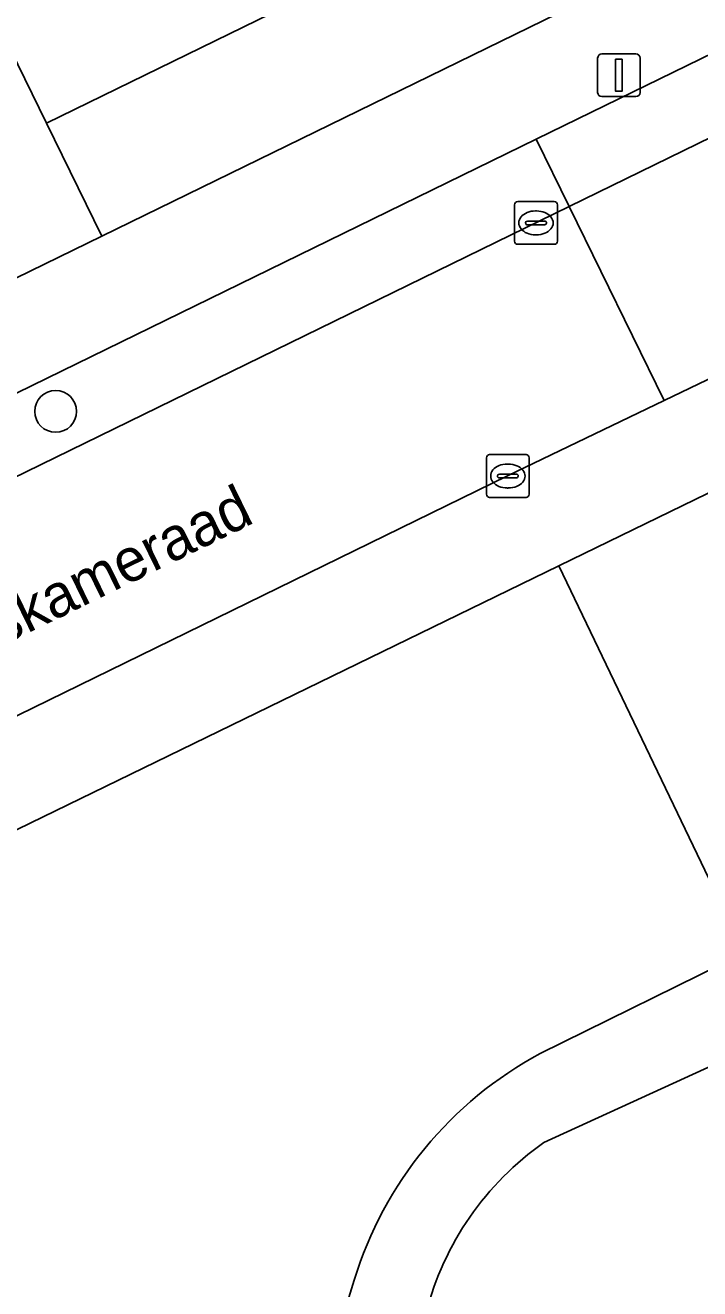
# Model space of a CAD drawing. Extents: x 160455 to 162082, y 388339 to 389736.
# Drawn here: x 161571.44 to 161587.2, y 388539.14 to 388568.67 of the extents above; entities that cross this region are included whole.
import ezdxf

# ---------------------------------------------------------------- set-up
doc = ezdxf.new("R2010")
doc.units = 0
for name, color, linetype in [('IMGEO_Boom', 7, 'Continuous'), ('IMGEO_Erf', 7, 'Continuous'), ('IMGEO_Groenvoorziening', 7, 'Continuous'), ('IMGEO_Kolk', 7, 'Continuous'), ('IMGEO_Lichtmast', 7, 'Continuous'), ('IMGEO_Openbare_ruimte_label', 7, 'Continuous'), ('IMGEO_Pand', 7, 'Continuous'), ('IMGEO_Parkeervlak_open', 7, 'Continuous'), ('IMGEO_Rijbaan_lokaal_open', 7, 'Continuous'), ('IMGEO_Voetpad_halfverhard', 7, 'Continuous'), ('IMGEO_Voetpad_open', 7, 'Continuous')]:
    doc.layers.add(name, color=color, linetype=linetype)

msp = doc.modelspace()

# ---------------------------------------------------------------- linework, layer by layer
at = {"layer": 'IMGEO_Boom'}
msp.add_circle((161572.15, 388559.645), 0.489, dxfattribs=at)
at = {"layer": 'IMGEO_Erf'}
msp.add_lwpolyline([(161577.191, 388568.948), (161571.94, 388566.38), (161573.229, 388563.742), (161591.879, 388572.856)], dxfattribs=at)
at = {"layer": 'IMGEO_Groenvoorziening'}
for points in [[(161589.116, 388558.57), (161583.909, 388556.036), (161588.246, 388546.985), (161594.731, 388550.181)], [(161583.478, 388544.635), (161588.246, 388546.985), (161583.909, 388556.036), (161568.602, 388548.586), (161554.308, 388541.602), (161506.65, 388518.184), (161500, 388514.916), (161472.342, 388501.316)], [(161596.212, 388541.437), (161590.412, 388542.569), (161589.131, 388545.103), (161583.561, 388542.554)], [(161575.485, 388527.462), (161579.128, 388539.339)]]:
    msp.add_lwpolyline(points, dxfattribs=at)
for centre, radius, start, end in [((161587.734, 388536.704), 9.001, 118.2226, 162.9798), ((161587.565, 388536.844), 6.974, 125.04, 165.5801)]:
    msp.add_arc(centre, radius, start, end, dxfattribs=at)
at = {"layer": 'IMGEO_Kolk'}
for p, q in [((161582.951, 388564.551), (161583.803, 388564.551)), ((161582.876, 388563.625), (161582.876, 388564.477)), ((161583.364, 388564.331), (161583.389, 388564.331)), ((161583.877, 388564.477), (161583.877, 388563.625)), ((161583.135, 388564.045), (161583.135, 388564.057)), ((161583.573, 388564.008), (161583.175, 388564.008)), ((161583.178, 388564.094), (161583.576, 388564.094)), ((161583.619, 388564.057), (161583.619, 388564.045)), ((161583.387, 388563.771), (161583.362, 388563.771)), ((161583.803, 388563.551), (161582.951, 388563.551)), ((161582.293, 388558.634), (161583.145, 388558.634)), ((161582.218, 388557.708), (161582.218, 388558.56)), ((161582.706, 388558.414), (161582.731, 388558.414)), ((161583.219, 388558.56), (161583.219, 388557.708)), ((161582.477, 388558.128), (161582.477, 388558.14)), ((161582.915, 388558.091), (161582.517, 388558.091)), ((161582.52, 388558.177), (161582.918, 388558.177)), ((161582.961, 388558.14), (161582.961, 388558.128)), ((161582.729, 388557.854), (161582.704, 388557.854)), ((161583.145, 388557.634), (161582.293, 388557.634))]:
    msp.add_line(p, q, dxfattribs=at)
for points in [[(161582.951, 388564.551), (161583.803, 388564.551)], [(161582.876, 388563.625), (161582.876, 388564.477)], [(161583.877, 388564.477), (161583.877, 388563.625)], [(161583.803, 388563.551), (161582.951, 388563.551)], [(161582.293, 388558.634), (161583.145, 388558.634)], [(161582.218, 388557.708), (161582.218, 388558.56)], [(161583.219, 388558.56), (161583.219, 388557.708)], [(161583.145, 388557.634), (161582.293, 388557.634)]]:
    msp.add_lwpolyline(points, dxfattribs=at)
for centre, radius, start, end in [((161582.953, 388564.475), 0.0765, 91.552, 178.448), ((161582.953, 388564.475), 0.0765, 91.552, 178.448), ((161583.801, 388564.475), 0.0765, 1.552, 88.448), ((161583.801, 388564.475), 0.0765, 1.552, 88.448), ((161583.175, 388564.054), 0.0403, 85.8775, 175.7526), ((161583.172, 388564.044), 0.0366, 178.938, 274.7102), ((161583.576, 388564.051), 0.043, 264.8664, 352.4533), ((161583.58, 388564.056), 0.0386, 1.7309, 96.639), ((161582.953, 388563.627), 0.0765, 181.552, 268.448), ((161582.953, 388563.627), 0.0765, 181.552, 268.448), ((161583.801, 388563.627), 0.0765, 271.552, 358.448), ((161583.801, 388563.627), 0.0765, 271.552, 358.448), ((161582.295, 388558.558), 0.0765, 91.552, 178.448), ((161582.295, 388558.558), 0.0765, 91.552, 178.448), ((161583.143, 388558.558), 0.0765, 1.552, 88.448), ((161583.143, 388558.558), 0.0765, 1.552, 88.448), ((161582.517, 388558.137), 0.0403, 85.8775, 175.7526), ((161582.514, 388558.127), 0.0366, 178.938, 274.7102), ((161582.918, 388558.134), 0.043, 264.8664, 352.4533), ((161582.922, 388558.139), 0.0386, 1.7309, 96.639), ((161582.295, 388557.71), 0.0765, 181.552, 268.448), ((161582.295, 388557.71), 0.0765, 181.552, 268.448), ((161583.143, 388557.71), 0.0765, 271.552, 358.448), ((161583.143, 388557.71), 0.0765, 271.552, 358.448)]:
    msp.add_arc(centre, radius, start, end, dxfattribs=at)
for centre, major_axis, ratio, start_param, end_param in [((161583.363, 388564.051), (-0.387, 0.002), 0.722429, 4.712389, 7.853982), ((161583.388, 388564.051), (-0.39, 0.002), 0.717154, 1.570796, 4.712389), ((161582.705, 388558.134), (-0.387, 0.002), 0.722429, 4.712389, 7.853982), ((161582.73, 388558.134), (-0.39, 0.002), 0.717154, 1.570796, 4.712389)]:
    msp.add_ellipse(centre, major_axis=major_axis, ratio=ratio, start_param=start_param, end_param=end_param, dxfattribs=at)
at = {"layer": 'IMGEO_Lichtmast'}
for p, q in [((161584.818, 388567.102), (161584.818, 388567.902)), ((161584.818, 388567.902), (161584.818, 388567.102)), ((161584.918, 388568.002), (161585.708, 388568.002)), ((161585.708, 388568.002), (161584.918, 388568.002)), ((161585.808, 388567.902), (161585.808, 388567.102)), ((161585.808, 388567.102), (161585.808, 388567.902)), ((161585.708, 388567.002), (161584.918, 388567.002)), ((161584.918, 388567.002), (161585.708, 388567.002))]:
    msp.add_line(p, q, dxfattribs=at)
msp.add_lwpolyline([(161585.238, 388567.877), (161585.388, 388567.877), (161585.388, 388567.127), (161585.238, 388567.127), (161585.238, 388567.877)], dxfattribs=at)
for centre, start, end in [((161584.918, 388567.902), 90, 180), ((161584.918, 388567.902), 90, 180), ((161585.708, 388567.902), 0, 90), ((161585.708, 388567.902), 360, 90), ((161584.918, 388567.102), 180, 270), ((161584.918, 388567.102), 180, 270), ((161585.708, 388567.102), 270, 0), ((161585.708, 388567.102), 270, 0)]:
    msp.add_arc(centre, 0.1, start, end, dxfattribs=at)
at = {"layer": 'IMGEO_Pand'}
msp.add_lwpolyline([(161577.191, 388568.948), (161572.864, 388577.688), (161567.645, 388575.162), (161569.743, 388570.872), (161571.94, 388566.38)], close=True, dxfattribs=at)
at = {"layer": 'IMGEO_Parkeervlak_open'}
msp.add_lwpolyline([(161583.38, 388566.01), (161584.154, 388564.432), (161593.136, 388568.82), (161600.022, 388572.189), (161599.248, 388573.77), (161592.343, 388570.391)], close=True, dxfattribs=at)
msp.add_lwpolyline([(161533.717, 388539.791), (161584.154, 388564.432), (161583.38, 388566.01), (161535.207, 388542.463)], dxfattribs=at)
at = {"layer": 'IMGEO_Rijbaan_lokaal_open'}
msp.add_lwpolyline([(161602.076, 388567.609), (161602.228, 388567.683), (161600.022, 388572.189), (161593.136, 388568.82), (161584.154, 388564.432), (161586.376, 388559.899), (161587.575, 388560.477)], dxfattribs=at)
msp.add_lwpolyline([(161535.879, 388535.215), (161553.928, 388544.064), (161568.762, 388551.317), (161582.714, 388558.135), (161586.376, 388559.899), (161584.154, 388564.432), (161533.717, 388539.791)], close=True, dxfattribs=at)
at = {"layer": 'IMGEO_Voetpad_halfverhard'}
for points in [[(161594.731, 388550.181), (161588.246, 388546.985), (161583.478, 388544.635)], [(161583.561, 388542.554), (161589.131, 388545.103), (161595.619, 388548.339)], [(161579.128, 388539.339), (161575.485, 388527.462)]]:
    msp.add_lwpolyline(points, dxfattribs=at)
for centre, radius, start, end in [((161587.734, 388536.704), 9.001, 118.2226, 162.9798), ((161587.565, 388536.844), 6.974, 125.04, 165.5801)]:
    msp.add_arc(centre, radius, start, end, dxfattribs=at)
at = {"layer": 'IMGEO_Voetpad_open'}
for points in [[(161648.726, 388600.68), (161591.879, 388572.856), (161573.229, 388563.742), (161571.22, 388562.761), (161532.205, 388543.696), (161528.998, 388539.525)], [(161535.207, 388542.463), (161583.38, 388566.01), (161592.343, 388570.391), (161599.248, 388573.77), (161646.568, 388596.931)], [(161587.575, 388560.477), (161586.376, 388559.899), (161582.714, 388558.135), (161568.762, 388551.317), (161553.928, 388544.064), (161535.879, 388535.215), (161519.406, 388527.111), (161516.676, 388525.768), (161500, 388517.612), (161482.962, 388509.292), (161468.597, 388502.224), (161464.037, 388500), (161458.843, 388497.467), (161457.352, 388496.622)], [(161583.909, 388556.036), (161589.116, 388558.57), (161591.8, 388560.56)], [(161459.231, 388494.869), (161466.464, 388498.425), (161469.33, 388499.835), (161469.666, 388500), (161472.342, 388501.316), (161500, 388514.916), (161506.65, 388518.184), (161554.308, 388541.602), (161568.602, 388548.586), (161583.909, 388556.036)]]:
    msp.add_lwpolyline(points, dxfattribs=at)
msp.add_lwpolyline([(161563.857, 388582.945), (161561.542, 388587.653), (161559.352, 388586.829), (161561.997, 388581.374), (161565.614, 388574.198), (161567.728, 388569.889), (161569.93, 388565.4), (161571.22, 388562.761), (161573.229, 388563.742), (161571.94, 388566.38), (161569.743, 388570.872), (161567.645, 388575.162)], close=True, dxfattribs=at)

# ---------------------------------------------------------------- texts
at = {"layer": 'IMGEO_Openbare_ruimte_label'}
msp.add_text('Reiskameraad', height=1, rotation=26.0272, dxfattribs=at).set_placement((161569.082, 388553.275))

doc.saveas('drawing.dxf')
